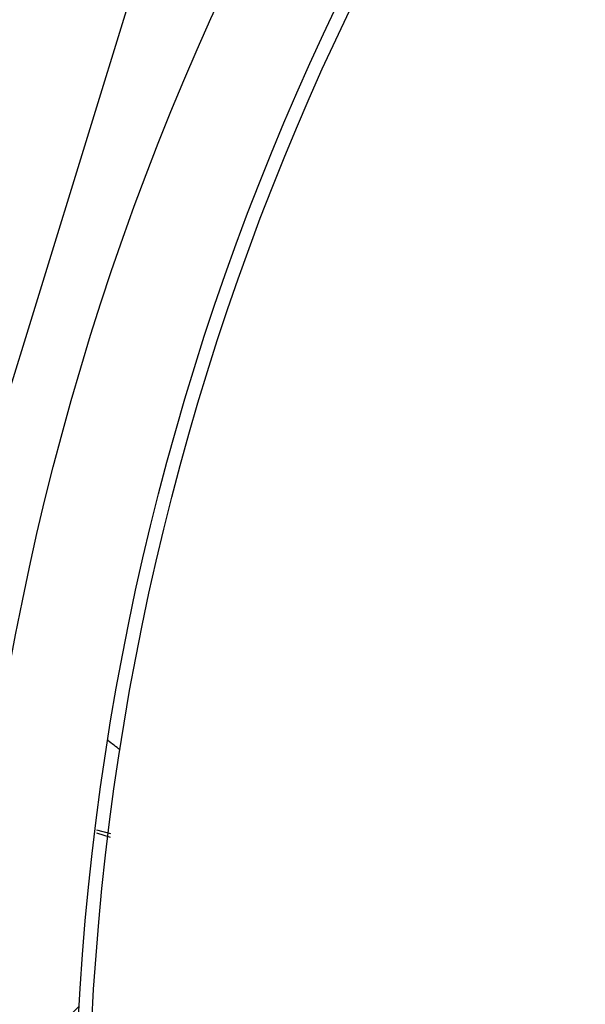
# Model space of a CAD drawing. Header units: inches. Extents: x 170 to 284, y 215 to 248.
# Tile 847 of 1056: x 235.5649 to 235.6095, y 224.8361 to 224.9136. Entities that reach past the tile are written whole.
import ezdxf

# ---------------------------------------------------------------- set-up
doc = ezdxf.new("R2010")
doc.units = ezdxf.units.IN
doc.header["$LTSCALE"] = 0.25
doc.header["$MEASUREMENT"] = 0
doc.layers.add('ANNOTATIONS', color=1, linetype='Continuous')
doc.layers.add('RH TOP OF HOOD', color=7, linetype='Continuous')
doc.styles.add('ARIAL', font='arial.ttf', dxfattribs={"height": 0.09375})
doc.dimstyles.new('STANDARD$0', dxfattribs={"dimtxt": 0.09375, "dimasz": 0.09375, "dimexe": 0.03125, "dimexo": 0.046875, "dimgap": 0.09, "dimtad": 0, "dimtih": 1, "dimtoh": 1, "dimdec": 4, "dimzin": 0, "dimdsep": 46, "dimtxsty": 'ARIAL', "dimcen": 0.09, "dimadec": 0, "dimazin": 0, "dimtfac": 1, "dimtdec": 4, "dimtofl": 0, "dimtmove": 0, "dimatfit": 1, "dimfxl": 1, "dimtolj": 1, "dimtzin": 0, "dimarcsym": 0})
pattern_1 = [(45, (225.4196035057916, 218.4993357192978), (-0.03026527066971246, 0.03026527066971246), [])]

# ---------------------------------------------------------------- blocks, each defined once
blk = doc.blocks.new('*D109')
at = {"layer": 'ANNOTATIONS', "color": 0, "lineweight": -2, "transparency": 16777216}
for p, q in [((234.6227546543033, 225.3844004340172), (234.6227546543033, 225.4781504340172)), ((235.2524818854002, 225.2906504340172), (234.5915046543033, 225.2906504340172)), ((235.7837724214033, 225.2379811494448), (234.5915046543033, 225.2379811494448)), ((234.6227546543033, 225.1442311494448), (234.6227546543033, 225.0504811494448)), ((234.6227546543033, 225.0504811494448), (234.5290046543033, 225.0504811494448))]:
    blk.add_line(p, q, dxfattribs=at)
at = {"layer": 'ANNOTATIONS', "color": 0, "transparency": 16777216}
for points in [[(234.6071296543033, 225.3844004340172), (234.6383796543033, 225.3844004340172), (234.6227546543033, 225.2906504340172)], [(234.6071296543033, 225.1442311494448), (234.6383796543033, 225.1442311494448), (234.6227546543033, 225.2379811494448)]]:
    blk.add_solid(points, dxfattribs=at)
at = {"layer": 'defpoints', "color": 0, "transparency": 16777216}
for p in [(235.2993568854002, 225.2906504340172), (234.6227546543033, 225.2379811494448), (235.8306474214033, 225.2379811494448)]:
    blk.add_point(p, dxfattribs=at)
at = {"layer": 'ANNOTATIONS', "color": 0, "transparency": 16777216, "insert": (234.2751020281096, 225.0504811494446), "char_height": 0.09375, "attachment_point": 5, "style": 'ARIAL'}
blk.add_mtext('\\A1;2 5/8"', dxfattribs=at)

msp = doc.modelspace()

# ---------------------------------------------------------------- hatches: boundary and pattern name
at = {"layer": 'RH TOP OF HOOD'}
h = msp.add_hatch(dxfattribs=at)
h.set_pattern_fill('ANSI31', color=256, scale=0.34241245, angle=2.8e-322, style=0)
h.set_pattern_definition([(45, (225.4529552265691, 218.4993357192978), (-0.03026527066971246, 0.03026527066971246), [])])
edge = h.paths.add_edge_path(flags=0)
edge.add_arc((235.7395956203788, 224.3915581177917), 0.021400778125, 89.9999999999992, 390.52248781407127, ccw=False)
edge.add_line((235.7395956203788, 224.4129588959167), (235.8123582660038, 224.4129588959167))
edge.add_arc((235.8123582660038, 224.8238538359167), 0.4108949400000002, 270, 450.0000000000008)
edge.add_line((235.8123582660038, 225.2347487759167), (235.3287006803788, 225.2347487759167))
edge.add_arc((235.3287006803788, 225.2390289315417), 0.004280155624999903, 180.0000000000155, 269.9999999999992, ccw=False)
edge.add_line((235.3244205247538, 225.2390289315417), (235.3244205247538, 225.2818304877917))
edge.add_arc((235.3287006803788, 225.2818304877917), 0.004280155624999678, 360, 540, ccw=False)
edge.add_line((235.3329808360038, 225.2818304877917), (235.3329808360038, 225.2390289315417))
edge.add_line((235.3329808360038, 225.2390289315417), (235.3297484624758, 225.2390289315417))
edge.add_line((235.3297484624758, 225.2390289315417), (235.3297484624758, 225.2818304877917))
edge.add_arc((235.3287006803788, 225.2818304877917), 0.001047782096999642, 360, 540.0000000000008)
edge.add_line((235.3276528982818, 225.2818304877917), (235.3276528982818, 225.2390289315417))
edge.add_arc((235.3287006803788, 225.2390289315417), 0.001047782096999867, 180, 270)
edge.add_line((235.3287006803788, 225.2379811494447), (235.8123582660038, 225.2379811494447))
edge.add_arc((235.8123582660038, 224.8238538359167), 0.4141273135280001, 269.9999999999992, 450, ccw=False)
edge.add_line((235.8123582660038, 224.4097265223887), (235.7395956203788, 224.4097265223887))
edge.add_arc((235.7395956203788, 224.3915581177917), 0.018168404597, 450.0000000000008, 750.5224878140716)
edge.add_arc((235.754343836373, 224.4002532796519), 0.001047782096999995, 390.5224878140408, 495.0000000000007)
edge.add_line((235.753602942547, 224.4009941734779), (235.7449077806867, 224.3922990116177))
edge.add_line((235.7449077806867, 224.3922990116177), (235.7426221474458, 224.3945846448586))
edge.add_line((235.7426221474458, 224.3945846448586), (235.751317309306, 224.4032798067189))
edge.add_arc((235.754343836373, 224.4002532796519), 0.004280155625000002, 390.522487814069, 495.0000000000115, ccw=False)
h = msp.add_hatch(dxfattribs=at)
h.set_pattern_fill('ANSI31', color=256, scale=0.34241245, style=0)
h.set_pattern_definition(pattern_1)
edge = h.paths.add_edge_path(flags=0)
edge.add_line((235.7790065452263, 225.2304686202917), (235.4365940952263, 225.2304686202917))
edge.add_line((235.4365940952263, 225.2304686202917), (235.4365940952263, 225.2347487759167))
edge.add_line((235.4365940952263, 225.2347487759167), (235.7790065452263, 225.2347487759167))
edge.add_arc((235.7790065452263, 224.8238538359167), 0.4108949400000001, 269.9999999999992, 450, ccw=False)
edge.add_line((235.7790065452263, 224.4129588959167), (235.7062438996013, 224.4129588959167))
edge.add_line((235.7062438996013, 224.4129588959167), (235.7062438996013, 224.4172390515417))
edge.add_line((235.7062438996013, 224.4172390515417), (235.7790065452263, 224.4172390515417))
edge.add_arc((235.7790065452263, 224.8238538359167), 0.406614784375, 270, 450.0000000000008)
h = msp.add_hatch(dxfattribs=at)
h.set_pattern_fill('ANSI32', color=256, scale=0.34241245, angle=2.8e-322, style=0)
h.set_pattern_definition([(45, (225.4196035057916, 218.4993357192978), (-0.09079581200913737, 0.09079581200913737), []), (45, (225.4801340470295, 218.4993357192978), (-0.09079581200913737, 0.09079581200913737), [])])
edge = h.paths.add_edge_path(flags=0)
edge.add_arc((235.7790065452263, 224.8238538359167), 0.2182879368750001, 180, 540, ccw=False)
edge = h.paths.add_edge_path(flags=0)
edge.add_arc((235.7790065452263, 224.8238538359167), 0.2097276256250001, 180, 540, ccw=False)
h = msp.add_hatch(dxfattribs=at)
h.set_pattern_fill('ANSI31', color=256, scale=0.34241245, angle=2.8e-322, style=0)
h.set_pattern_definition(pattern_1)
edge = h.paths.add_edge_path(flags=0)
edge.add_arc((235.5307585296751, 224.8023513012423), 0.001712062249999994, 432.8696093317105, 455.0800296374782)
edge.add_line((235.5306069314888, 224.8040566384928), (235.5303931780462, 224.8064611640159))
edge.add_arc((235.5307585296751, 224.8023513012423), 0.004126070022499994, 432.8696093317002, 455.08002963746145, ccw=False)
edge.add_arc((235.5281362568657, 224.793843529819), 0.01302879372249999, 384.3457767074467, 432.8696093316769, ccw=False)
edge.add_arc((235.5231508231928, 224.7920837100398), 0.01830194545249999, 342.8696093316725, 382.9309823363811, ccw=False)
edge.add_arc((235.5294007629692, 224.7901573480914), 0.01176186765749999, 275.0104670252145, 342.86960933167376, ccw=False)
edge.add_arc((235.5281665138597, 224.7939416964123), 0.01566536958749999, 218.1266773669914, 278.30040914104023, ccw=False)
edge.add_arc((235.5355633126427, 224.800153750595), 0.02532140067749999, 195.7238575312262, 218.8505426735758, ccw=False)
edge.add_arc((235.5258994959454, 224.7964678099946), 0.01504902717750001, 155.0253276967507, 192.1842589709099, ccw=False)
edge.add_arc((235.5373843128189, 224.7915305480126), 0.02754708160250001, 436.1781124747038, 515.802183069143, ccw=False)
edge.add_arc((235.5449059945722, 224.8269778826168), 0.008748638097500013, 263.8282282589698, 410.8110415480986)
edge.add_arc((235.5822506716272, 224.8807153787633), 0.05672062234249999, 162.4402450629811, 235.8795090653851, ccw=False)
edge.add_arc((235.7339113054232, 224.8352244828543), 0.2150521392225, 506.2956368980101, 523.0756629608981, ccw=False)
edge.add_arc((235.5784291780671, 224.9377176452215), 0.02884824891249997, 448.028452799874, 504.2833661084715, ccw=False)
edge.add_arc((235.5779382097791, 224.994947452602), 0.0284373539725, 272.9902032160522, 326.5886769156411)
edge.add_arc((235.5889785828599, 224.9871732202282), 0.01494630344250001, 328.1610501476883, 383.4168014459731)
edge.add_arc((235.5851718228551, 224.986447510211), 0.0187470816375, 380.8274838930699, 414.3092253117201)
edge.add_arc((235.5887208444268, 224.9904057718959), 0.0134739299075, 416.7471667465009, 455.1432550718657)
edge.add_arc((235.5883342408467, 224.9978702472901), 0.006011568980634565, 457.8521419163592, 478.5871829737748)
edge.add_arc((235.5955546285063, 224.98804864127), 0.01816498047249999, 483.768869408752, 522.869609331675)
edge.add_arc((235.5886502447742, 224.9901767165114), 0.01094007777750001, 522.8696093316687, 612.8696093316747)
edge.add_arc((235.5859775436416, 224.9815053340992), 0.001866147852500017, 252.8696093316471, 268.5118557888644)
edge.add_line((235.5859290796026, 224.9796398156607), (235.5858663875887, 224.9772266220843))
edge.add_arc((235.5859775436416, 224.9815053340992), 0.004280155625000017, 252.8696093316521, 268.51185578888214, ccw=False)
edge.add_arc((235.5886502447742, 224.9901767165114), 0.01335408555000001, 162.8696093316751, 252.86960933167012, ccw=False)
edge.add_arc((235.5955546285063, 224.98804864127), 0.020578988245, 483.4809676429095, 522.8696093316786, ccw=False)
edge.add_arc((235.5883342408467, 224.9978702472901), 0.008425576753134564, 457.44727651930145, 479.3693202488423, ccw=False)
edge.add_arc((235.5887208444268, 224.9904057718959), 0.01588793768, 416.55991158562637, 455.3401900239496, ccw=False)
edge.add_arc((235.5851718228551, 224.986447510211), 0.02116108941, 380.97414010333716, 414.44678106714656, ccw=False)
edge.add_arc((235.5889785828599, 224.9871732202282), 0.01736031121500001, 328.0498574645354, 383.2354626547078, ccw=False)
edge.add_arc((235.5779382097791, 224.994947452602), 0.030851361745, 272.78776661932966, 326.6491469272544, ccw=False)
edge.add_arc((235.5784291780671, 224.9377176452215), 0.02643424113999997, 447.8113188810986, 504.1932224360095)
edge.add_arc((235.7339113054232, 224.8352244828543), 0.21263813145, 506.3072777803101, 523.0792988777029)
edge.add_arc((235.5822506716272, 224.8807153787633), 0.05430661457, 522.426235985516, 595.9841441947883)
edge.add_arc((235.5449059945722, 224.8269778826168), 0.01116264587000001, 262.93064822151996, 411.39869652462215, ccw=False)
edge.add_arc((235.5373843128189, 224.7915305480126), 0.02513307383, 435.8410095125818, 515.8402671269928)
edge.add_arc((235.5258994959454, 224.7964678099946), 0.01263501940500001, 514.9526566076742, 551.8523061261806)
edge.add_arc((235.5355633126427, 224.800153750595), 0.022907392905, 195.9139156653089, 218.8893245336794)
edge.add_arc((235.5281665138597, 224.7939416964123), 0.01325136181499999, 218.0618497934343, 278.6048591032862)
edge.add_arc((235.5294007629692, 224.7901573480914), 0.009347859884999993, 274.5921334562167, 342.8696093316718)
edge.add_arc((235.5231508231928, 224.7920837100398), 0.01588793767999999, 342.8696093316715, 382.8217882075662)
edge.add_arc((235.5281362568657, 224.793843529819), 0.01061478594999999, 384.5041106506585, 432.869609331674)

# ---------------------------------------------------------------- linework, layer by layer
for p, q in [((235.5571308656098, 224.8616988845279), (235.576400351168, 224.9242173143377)), ((235.5721153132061, 224.8494872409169), (235.5710140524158, 224.8497867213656)), ((235.5709944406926, 224.8495728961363), (235.5720789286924, 224.8492389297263))]:
    msp.add_line(p, q, dxfattribs=at)
for radius in [0.218287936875, 0.2097276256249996, 0.20865758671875]:
    msp.add_circle((235.7790065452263, 224.8238538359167), radius, dxfattribs=at)
for centre, radius, start, end in [((235.702013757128, 224.8690302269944), 0.1465525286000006, 148.2102277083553, 184.8881843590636), ((235.702013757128, 224.8690302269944), 0.1455252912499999, 148.2240339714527, 186.7401596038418), ((235.5568512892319, 224.8360194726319), 0.0256809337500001, 51.44827112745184, 54.15806505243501)]:
    msp.add_arc(centre, radius, start, end, dxfattribs=at)
for points, knots in [([(235.5694345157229, 224.9453794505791), (235.568604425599, 224.9441396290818), (235.5655311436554, 224.9395493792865), (235.5605990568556, 224.9313398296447), (235.5554107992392, 224.9215231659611), (235.5525317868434, 224.9150727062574), (235.5513025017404, 224.9123184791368)], [0, 0, 0, 0, 0.1185397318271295, 0.4388752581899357, 0.7604101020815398, 1, 1, 1, 1]), ([(235.553188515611, 224.9115067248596), (235.5544050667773, 224.9142324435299), (235.5572481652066, 224.9206024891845), (235.5623814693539, 224.9303180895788), (235.5672615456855, 224.9384432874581), (235.5703113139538, 224.9429984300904), (235.5711328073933, 224.9442254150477)], [0, 0, 0, 0, 0.2395900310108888, 0.5599255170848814, 0.8814604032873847, 1, 1, 1, 1])]:
    msp.add_open_spline(points, degree=3, knots=knots, dxfattribs=at)

# ---------------------------------------------------------------- dimensions: what is measured, and where the dimension line sits
at = {"layer": 'ANNOTATIONS'}
dim = msp.add_linear_dim(base=(234.6227546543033, 225.2379811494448), p1=(235.2993568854, 225.2906504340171), p2=(235.8306474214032, 225.2379811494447), angle=90, text='2 5/8"', dimstyle='STANDARD$0', dxfattribs=at)
dim.commit()
dim.dimension.update_dxf_attribs({"geometry": '*D109', "text_midpoint": (234.2751020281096, 225.0504811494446)})

doc.saveas('drawing.dxf')
